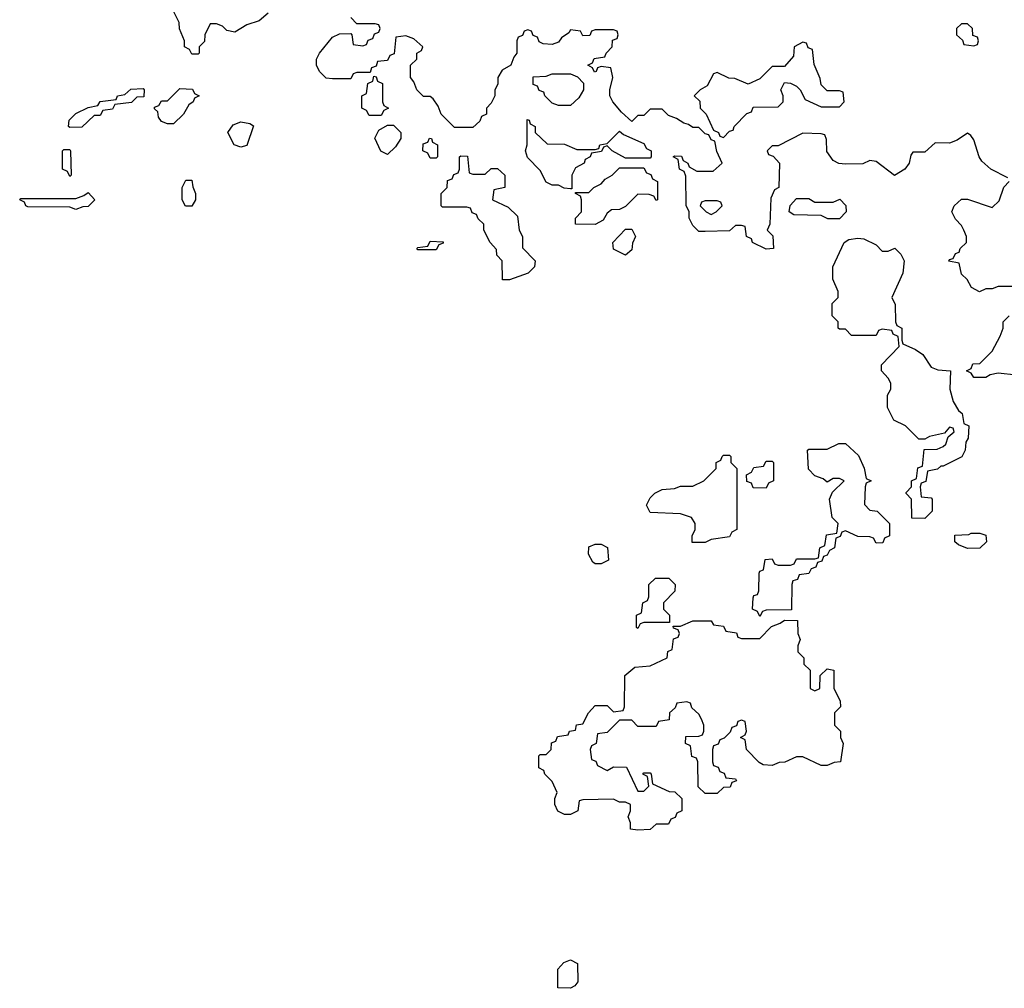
# Model space of a CAD drawing. Header units: inches. Extents: x 2701323 to 2964515, y 494916 to 722124.
# Tile 664 of 673: x 2916646 to 2919870, y 695089 to 698259. Entities that reach past the tile are written whole.
import ezdxf

# ---------------------------------------------------------------- set-up
doc = ezdxf.new("R2010")
doc.units = ezdxf.units.IN
doc.header["$MEASUREMENT"] = 0
doc.layers.add('C9619', color=7, linetype='Continuous')

msp = doc.modelspace()

# ---------------------------------------------------------------- linework, layer by layer
at = {"layer": 'C9619', "color": 2, "elevation": 2}
for points in [[(2917459.8, 698280.2), (2917430, 698255.3), (2917390, 698242), (2917350, 698218), (2917324, 698224), (2917310, 698238), (2917290, 698246), (2917270, 698246), (2917252, 698210), (2917251.6, 698188.4), (2917234, 698170), (2917234, 698150), (2917230, 698146), (2917210, 698146), (2917202, 698162), (2917186, 698170), (2917186, 698190), (2917168.8, 698228.9), (2917168, 698250), (2917148.8, 698288.9)], [(2919882, 697742), (2919826, 697770), (2919796.4, 697796.4), (2919788, 697810), (2919770, 697866), (2919760.4, 697880.4), (2919750, 697888), (2919715.3, 697864.7), (2919690, 697855.3), (2919643.6, 697856.4), (2919610, 697826), (2919570, 697826), (2919563.6, 697816.4), (2919558, 697790), (2919544.7, 697770), (2919510, 697749), (2919450, 697795.3), (2919430, 697798), (2919407.3, 697787.3), (2919350, 697786), (2919328.4, 697788.4), (2919310, 697798), (2919288.4, 697828.4), (2919287.3, 697867.3), (2919282, 697882), (2919270, 697886), (2919210, 697888), (2919130, 697846), (2919110, 697846), (2919094, 697830), (2919098, 697818), (2919112.7, 697812.7), (2919134, 697790), (2919132, 697710), (2919118, 697702), (2919105.4, 697674.6), (2919102, 697590), (2919094, 697570), (2919111.6, 697551.6), (2919114, 697510), (2919090, 697508), (2919046, 697530), (2919042, 697542), (2919026, 697550), (2919022, 697582), (2919010, 697586), (2918990, 697586), (2918970, 697568), (2918890, 697566), (2918870, 697566), (2918850, 697586), (2918838, 697610), (2918838, 697630), (2918828.4, 697651.6), (2918827.3, 697747.3), (2918822, 697762), (2918806, 697770), (2918802, 697802), (2918786, 697810), (2918790, 697814), (2918812.7, 697812.7), (2918818, 697798), (2918834, 697790), (2918838, 697778), (2918863.6, 697763.6), (2918916.4, 697763.6), (2918946, 697790), (2918928.4, 697828.4), (2918922, 697862), (2918910, 697866), (2918902, 697882), (2918890, 697886), (2918870, 697906), (2918850, 697906), (2918836.4, 697916.4), (2918820.4, 697920.4), (2918796.4, 697936.4), (2918770, 697946), (2918750, 697966), (2918710, 697966), (2918690, 697946), (2918670, 697946), (2918650, 697926), (2918616.4, 697956.4), (2918588, 697990), (2918578, 698010), (2918578, 698030), (2918588, 698070), (2918582, 698102), (2918550, 698106), (2918538, 698102), (2918534, 698090), (2918528, 698088), (2918522, 698102), (2918506, 698110), (2918522, 698118), (2918527.3, 698132.7), (2918562, 698138), (2918566, 698150), (2918586, 698170), (2918587.3, 698192.7), (2918602, 698198), (2918606, 698210), (2918602, 698222), (2918590, 698226), (2918530, 698226), (2918518, 698222), (2918512.7, 698207.3), (2918490, 698206), (2918482, 698222), (2918450, 698226), (2918443.6, 698216.4), (2918419.6, 698200.4), (2918410, 698186), (2918390, 698178), (2918360.4, 698180.4), (2918347.3, 698187.3), (2918342, 698202), (2918327.3, 698207.3), (2918322, 698222), (2918310, 698226), (2918298, 698222), (2918292.7, 698207.3), (2918278, 698202), (2918274, 698190), (2918274, 698150), (2918263.6, 698136.4), (2918254, 698110), (2918225.4, 698094.6), (2918212, 698070), (2918211.6, 698048.4), (2918202, 698030), (2918202, 698010), (2918190, 697986), (2918174, 697970), (2918174, 697950), (2918158, 697942), (2918152.7, 697927.3), (2918130, 697906), (2918070, 697906), (2918026, 697950), (2918016.4, 697976.4), (2918000.4, 698000.4), (2917990, 698008), (2917968.4, 698008.4), (2917946, 698030), (2917936.4, 698056.4), (2917926, 698070), (2917926, 698110), (2917946, 698130), (2917946, 698150), (2917962, 698158), (2917966, 698170), (2917936.4, 698196.4), (2917910, 698206), (2917878, 698202), (2917872.7, 698147.3), (2917858, 698142), (2917850, 698126), (2917818, 698122), (2917812.7, 698107.3), (2917798, 698102), (2917794, 698086), (2917750, 698086), (2917738, 698082), (2917730, 698066), (2917670, 698066), (2917650, 698068), (2917628, 698090), (2917618, 698110), (2917618, 698130), (2917628, 698150), (2917670, 698202), (2917692.7, 698212.7), (2917730, 698214), (2917734, 698210), (2917738, 698178), (2917770, 698174), (2917782, 698178), (2917787.3, 698192.7), (2917802, 698198), (2917807.3, 698212.7), (2917822, 698218), (2917826, 698230), (2917822, 698242), (2917810, 698246), (2917750, 698246), (2917730, 698266)], [(2919910, 697386), (2919850, 697386), (2919830, 697378), (2919810, 697378), (2919788.4, 697368.4), (2919763.1, 697383.1), (2919748.4, 697408.4), (2919730, 697426), (2919722, 697462), (2919688.4, 697468.4), (2919690, 697474), (2919702, 697478), (2919710, 697494), (2919722, 697498), (2919726, 697510), (2919746, 697530), (2919746, 697550), (2919738, 697570), (2919730, 697586), (2919710, 697606), (2919698, 697630), (2919706, 697650), (2919730, 697672), (2919750, 697672), (2919830, 697644.7), (2919853.6, 697666.4), (2919868.4, 697711.6), (2919886, 697730)], [(2919910, 697095.3), (2919850, 697102), (2919823.6, 697096.4), (2919810, 697088), (2919770, 697088), (2919762, 697102), (2919746, 697110), (2919762, 697118), (2919767.3, 697132.7), (2919790, 697134), (2919830, 697174), (2919856.4, 697223.6), (2919866, 697250), (2919866, 697270), (2919886, 697290)]]:
    msp.add_lwpolyline(points, dxfattribs=at)
for points in [[(2919750, 698246), (2919730, 698246), (2919714, 698230), (2919714, 698210), (2919732.7, 698192.7), (2919738, 698178), (2919770, 698174), (2919782, 698178), (2919786, 698190), (2919782, 698202), (2919767.3, 698207.3), (2919766, 698230)], [(2919210, 698186), (2919182, 698170), (2919179.6, 698140.4), (2919150, 698106), (2919110, 698106), (2919070, 698066), (2919031.6, 698048.4), (2918987.3, 698067.3), (2918968.4, 698068.4), (2918930, 698086), (2918918, 698082), (2918896.9, 698043.1), (2918874, 698030), (2918854, 698010), (2918872.7, 697992.7), (2918874, 697970), (2918894, 697950), (2918918, 697898), (2918934, 697890), (2918938, 697878), (2918950, 697874), (2918970, 697894), (2918982, 697898), (2918986, 697910), (2919027.3, 697952.7), (2919042, 697958), (2919047.3, 697972.7), (2919130, 697974), (2919146, 697990), (2919146, 698010), (2919138, 698030), (2919150, 698054), (2919170, 698052), (2919190, 698042), (2919202, 698030), (2919218, 697998), (2919270, 697974), (2919330, 697974), (2919346, 697990), (2919342, 698022), (2919330, 698026), (2919290, 698026), (2919270, 698046), (2919267.3, 698067.3), (2919247.3, 698112.7), (2919242, 698162), (2919227.3, 698167.3), (2919222, 698182)], [(2917790, 697946), (2917782, 697962), (2917766, 697970), (2917766, 698010), (2917782, 698018), (2917786, 698050), (2917802, 698058), (2917806, 698074), (2917812.7, 698072.7), (2917818, 698058), (2917834, 698050), (2917834, 697990), (2917838, 697978), (2917854, 697970), (2917838, 697962), (2917830, 697946)], [(2918410, 697978), (2918390, 697986), (2918366, 698010), (2918362, 698022), (2918347.3, 698027.3), (2918342, 698042), (2918327.3, 698047.3), (2918327.3, 698072.7), (2918370, 698074), (2918390, 698082), (2918450, 698082), (2918472.7, 698072.7), (2918492, 698052), (2918492, 698030), (2918476.9, 698003.1), (2918450, 697978)], [(2916810, 697906), (2916806, 697910), (2916808, 697930), (2916830, 697952), (2916870, 697972), (2916902, 697978), (2916910, 697992), (2916962, 697998), (2916966, 698010), (2916990, 698014), (2917010, 698032), (2917050, 698034), (2917054, 698030), (2917052.7, 698007.3), (2917030, 698006), (2917011.6, 697988.4), (2916958, 697982), (2916950, 697966), (2916918, 697962), (2916910, 697946), (2916890, 697946), (2916850, 697908)], [(2917130, 697918), (2917110, 697926), (2917100.4, 697940.4), (2917098, 697958), (2917087.3, 697967.3), (2917087.3, 697972.7), (2917102, 697978), (2917110, 697994), (2917130, 697994), (2917170, 698034), (2917211.6, 698031.6), (2917218, 698018), (2917234, 698010), (2917218, 698002), (2917214, 697990), (2917199.6, 697980.4), (2917182, 697950), (2917150, 697918)], [(2918470, 697834), (2918530, 697834), (2918542, 697838), (2918546, 697850), (2918570, 697854), (2918610, 697894), (2918623.6, 697883.6), (2918690, 697854), (2918698, 697838), (2918714, 697830), (2918714, 697810), (2918710, 697806), (2918630, 697806), (2918586, 697830), (2918570, 697846), (2918558, 697842), (2918551.6, 697828.4), (2918518, 697822), (2918514, 697810), (2918498, 697802), (2918494, 697790), (2918465.4, 697774.6), (2918454, 697750), (2918454, 697706), (2918450, 697706), (2918428.4, 697708.4), (2918410, 697718), (2918390, 697718), (2918370, 697728), (2918350, 697766), (2918308.4, 697808.4), (2918302, 697830), (2918308, 697850), (2918307.3, 697932.7), (2918314, 697930), (2918318, 697918), (2918334, 697910), (2918334, 697890), (2918372.7, 697852.7), (2918430, 697852)], [(2917370, 697842), (2917348, 697850), (2917328, 697890), (2917344.7, 697915.3), (2917370, 697924.7), (2917399.6, 697919.6), (2917412, 697912), (2917390, 697848)], [(2917850, 697818), (2917828.8, 697828.9), (2917808.7, 697871.3), (2917822, 697898), (2917850, 697914), (2917870, 697914), (2917894, 697890), (2917894, 697870), (2917876.9, 697843.1)], [(2917990, 697806), (2917982, 697822), (2917966, 697830), (2917967.3, 697852.7), (2917982, 697858), (2917988.4, 697871.6), (2917994, 697870), (2917998, 697858), (2918014, 697850), (2918014, 697810), (2918010, 697806)], [(2916810, 697746), (2916802, 697762), (2916786, 697770), (2916786, 697830), (2916790, 697834), (2916810, 697834), (2916812, 697830), (2916814, 697750)], [(2918130, 697754), (2918170, 697754), (2918190, 697772), (2918210, 697772), (2918234, 697750), (2918234, 697710), (2918198, 697702), (2918194, 697670), (2918245.4, 697645.4), (2918276, 697616), (2918282, 697570), (2918292, 697550), (2918292.7, 697512.7), (2918334, 697470), (2918332, 697450), (2918310.9, 697429.1), (2918250, 697408), (2918227.3, 697407.3), (2918226, 697470), (2918208.4, 697488.4), (2918207.3, 697507.3), (2918186, 697530), (2918166, 697570), (2918166, 697590), (2918147.3, 697607.3), (2918142, 697622), (2918127.3, 697627.3), (2918122, 697642), (2918110, 697646), (2918030, 697646), (2918026, 697650), (2918026, 697690), (2918046, 697710), (2918047.3, 697732.7), (2918062, 697738), (2918067.3, 697752.7), (2918082, 697758), (2918086, 697770), (2918086, 697810), (2918090, 697814), (2918112.7, 697812.7), (2918118, 697758)], [(2918730, 697668), (2918722, 697682), (2918707.3, 697687.3), (2918670, 697688), (2918630, 697648), (2918610, 697638), (2918583.6, 697636.4), (2918570, 697626), (2918556.9, 697603.1), (2918530, 697588.7), (2918466, 697590), (2918466, 697610), (2918486, 697630), (2918486, 697670), (2918482, 697682), (2918466, 697690), (2918466, 697694), (2918510, 697694), (2918526, 697710), (2918550, 697722), (2918563.1, 697736.9), (2918586, 697750), (2918610, 697774), (2918690, 697774), (2918698, 697758), (2918712.7, 697752.7), (2918718, 697738), (2918734, 697730), (2918734, 697670)], [(2917210, 697648.7), (2917189.1, 697649.1), (2917178, 697670), (2917178, 697710), (2917190, 697734), (2917210, 697734), (2917212.7, 697712.7), (2917222, 697690), (2917222, 697670)], [(2916830, 697638), (2916810, 697646), (2916672.7, 697647.3), (2916666, 697650), (2916662, 697662), (2916646, 697670), (2916650, 697674), (2916830, 697674), (2916856.4, 697683.6), (2916870, 697694), (2916892, 697670), (2916870, 697648), (2916852.7, 697647.3)], [(2918930, 697666), (2918890, 697666), (2918878, 697662), (2918874, 697650), (2918894, 697630), (2918910, 697622), (2918926, 697630), (2918946, 697650), (2918942, 697662)], [(2919250, 697662), (2919310, 697662), (2919331.6, 697671.6), (2919351.6, 697651.6), (2919352, 697630), (2919330, 697608), (2919292.7, 697607.3), (2919270, 697618), (2919180.4, 697620.4), (2919166, 697630), (2919168.4, 697651.6), (2919190, 697674), (2919230, 697674)], [(2918630, 697488), (2918590, 697508), (2918588, 697530), (2918630, 697574), (2918650, 697574), (2918662, 697550), (2918652.7, 697527.3), (2918650, 697506)], [(2917950, 697506), (2917946, 697510), (2917950, 697514), (2917982, 697518), (2917990, 697534), (2918032.7, 697532.7), (2918032.7, 697527.3), (2918018, 697522), (2918010, 697506)], [(2919470, 697502), (2919490, 697502), (2919512, 697512), (2919531.6, 697491.6), (2919542, 697470), (2919538, 697430), (2919502, 697350), (2919512.7, 697327.3), (2919514, 697270), (2919518, 697258), (2919534, 697250), (2919534, 697210), (2919538, 697198), (2919579.6, 697179.6), (2919603.6, 697163.6), (2919630, 697122), (2919652.7, 697112.7), (2919694, 697110), (2919692, 697050), (2919702, 697010), (2919719.6, 696979.6), (2919732, 696970), (2919738, 696938), (2919754, 696930), (2919752, 696890), (2919743.6, 696876.4), (2919742, 696850), (2919731.2, 696828.9), (2919670, 696798), (2919662, 696798), (2919651.6, 696788.4), (2919618, 696782), (2919612.7, 696747.3), (2919598, 696742), (2919594, 696730), (2919598, 696698), (2919630, 696694), (2919634, 696690), (2919634, 696650), (2919610, 696626), (2919567.3, 696627.3), (2919566, 696690), (2919548.4, 696708.4), (2919548.4, 696711.6), (2919566, 696730), (2919566, 696750), (2919582, 696758), (2919587.3, 696792.7), (2919602, 696798), (2919607.3, 696852.7), (2919650, 696854), (2919670, 696862), (2919678, 696870), (2919686, 696894), (2919706, 696910), (2919702, 696922), (2919690, 696926), (2919674, 696906), (2919625.4, 696894.6), (2919610, 696886), (2919590, 696886), (2919546, 696930), (2919508.7, 696948.7), (2919488, 696990), (2919488, 697030), (2919498, 697050), (2919498, 697070), (2919490, 697086), (2919468, 697110), (2919468, 697130), (2919526, 697190), (2919522, 697222), (2919506, 697230), (2919502, 697242), (2919470, 697246), (2919458, 697242), (2919450, 697226), (2919370, 697226), (2919350, 697246), (2919330, 697246), (2919326, 697250), (2919326, 697270), (2919306, 697290), (2919306, 697330), (2919326, 697350), (2919326, 697370), (2919308, 697410), (2919308, 697450), (2919346, 697530), (2919360.4, 697539.6), (2919390, 697544.7), (2919410, 697542), (2919450, 697522)], [(2919450, 696546), (2919442, 696562), (2919430, 696566), (2919390, 696568), (2919350, 696586), (2919338, 696582), (2919332.7, 696567.3), (2919318, 696562), (2919314, 696530), (2919298, 696522), (2919290, 696506), (2919278, 696502), (2919272.7, 696487.3), (2919258, 696482), (2919252.7, 696467.3), (2919238, 696462), (2919230, 696446), (2919198, 696442), (2919192.7, 696427.3), (2919178, 696422), (2919174, 696410), (2919172.7, 696327.3), (2919090, 696326), (2919078, 696322), (2919070, 696306), (2919062, 696322), (2919046, 696330), (2919047.3, 696367.3), (2919050, 696374), (2919062, 696378), (2919066, 696390), (2919067.3, 696447.3), (2919070, 696454), (2919082, 696458), (2919087.3, 696492.7), (2919110, 696494), (2919118, 696478), (2919130, 696474), (2919170, 696474), (2919182, 696478), (2919190, 696494), (2919250, 696494), (2919262, 696498), (2919266, 696530), (2919282, 696538), (2919287.3, 696572.7), (2919322, 696578), (2919326, 696610), (2919306, 696630), (2919298, 696690), (2919307.3, 696712.7), (2919346, 696750), (2919330, 696758), (2919310, 696758), (2919290, 696746), (2919276.4, 696756.4), (2919250, 696766), (2919228.4, 696788.4), (2919226, 696850), (2919230, 696854), (2919290, 696854), (2919328.4, 696871.6), (2919350, 696872), (2919392.7, 696832.7), (2919411.6, 696791.6), (2919418, 696758), (2919434, 696750), (2919418, 696742), (2919414, 696730), (2919412.7, 696672.7), (2919430, 696654), (2919454, 696650), (2919494, 696610), (2919494, 696570), (2919478, 696562), (2919472.7, 696547.3)], [(2918890, 696548), (2918848.4, 696548.4), (2918848, 696570), (2918858, 696590), (2918858, 696610), (2918846, 696630), (2918810, 696642), (2918710, 696646), (2918698, 696670), (2918710, 696694), (2918726, 696710), (2918750, 696722), (2918790, 696724.7), (2918810, 696732), (2918850, 696732), (2918886, 696750), (2918926, 696790), (2918926, 696810), (2918942, 696818), (2918946, 696830), (2918950, 696834), (2918970, 696834), (2918974, 696830), (2918974, 696810), (2918994, 696790), (2918994, 696590), (2918978, 696582), (2918970, 696566), (2918910, 696558)], [(2919090, 696726), (2919047.3, 696727.3), (2919042, 696742), (2919027.3, 696747.3), (2919026, 696770), (2919042, 696778), (2919050, 696794), (2919082, 696798), (2919090, 696814), (2919110, 696814), (2919114, 696810), (2919114, 696750), (2919098, 696742)], [(2919750, 696528.7), (2919720.4, 696540.4), (2919708, 696550), (2919708.4, 696571.6), (2919754, 696574), (2919762, 696578), (2919790, 696578), (2919810, 696572), (2919812, 696550), (2919790, 696529)], [(2918530, 696478), (2918523.1, 696483.1), (2918508.7, 696510), (2918510, 696534), (2918530, 696542), (2918550, 696542), (2918571.2, 696531.1), (2918574, 696490), (2918570, 696488), (2918550, 696478)], [(2918670, 696266), (2918666, 696270), (2918666, 696310), (2918682, 696318), (2918686, 696350), (2918702, 696358), (2918706, 696370), (2918706, 696410), (2918728.4, 696431.6), (2918771.6, 696431.6), (2918792, 696410), (2918791.6, 696388.4), (2918754, 696350), (2918754, 696330), (2918774, 696310), (2918774, 696286), (2918690, 696286), (2918678, 696282)], [(2919250, 696062), (2919266, 696070), (2919267.3, 696112.7), (2919290, 696134), (2919312, 696130), (2919312, 696070), (2919332, 696030), (2919334, 696010), (2919314, 695990), (2919314, 695950), (2919334, 695930), (2919334, 695910), (2919342, 695890), (2919334, 695830), (2919312.7, 695827.3), (2919290, 695818), (2919270, 695818), (2919210, 695846), (2919190, 695846), (2919151.6, 695828.4), (2919132.7, 695827.3), (2919110, 695818), (2919080.4, 695820.4), (2919067.3, 695827.3), (2919026, 695870), (2919022, 695902), (2919006, 695910), (2919022, 695918), (2919026, 695930), (2919022, 695962), (2919010, 695966), (2918998, 695962), (2918992.7, 695947.3), (2918978, 695942), (2918972.7, 695927.3), (2918952.7, 695907.3), (2918938, 695902), (2918932.7, 695887.3), (2918918, 695882), (2918914, 695870), (2918914, 695830), (2918918, 695818), (2918932.7, 695812.7), (2918938, 695798), (2918952.7, 695792.7), (2918958, 695778), (2918990, 695774), (2918992.7, 695767.3), (2918978, 695762), (2918972.7, 695747.3), (2918950, 695746), (2918930, 695726), (2918890, 695726), (2918868, 695748), (2918866, 695830), (2918862, 695842), (2918847.3, 695847.3), (2918842, 695882), (2918826, 695890), (2918827.3, 695912.7), (2918870, 695914), (2918882, 695918), (2918886, 695930), (2918886, 695950), (2918878, 695970), (2918870, 695986), (2918847.3, 696007.3), (2918842, 696022), (2918830, 696026), (2918798, 696022), (2918792.7, 696007.3), (2918774, 695990), (2918772.7, 695967.3), (2918738, 695962), (2918730, 695946), (2918670, 695946), (2918650, 695966), (2918610, 695966), (2918570, 695926), (2918538, 695922), (2918534, 695890), (2918518, 695882), (2918514, 695870), (2918518, 695838), (2918532.7, 695832.7), (2918538, 695818), (2918570, 695802), (2918590, 695814), (2918632.7, 695812.7), (2918670, 695734), (2918690, 695734), (2918706, 695750), (2918702, 695782), (2918686, 695790), (2918690, 695794), (2918710, 695794), (2918714, 695790), (2918718, 695758), (2918772.7, 695732.7), (2918791.6, 695731.6), (2918814, 695710), (2918814, 695670), (2918798, 695662), (2918792.7, 695647.3), (2918778, 695642), (2918770, 695626), (2918730, 695626), (2918710, 695608), (2918670, 695606), (2918646, 695610), (2918646, 695630), (2918638, 695650), (2918646, 695670), (2918646, 695690), (2918630, 695698), (2918610, 695698), (2918590, 695708), (2918490, 695706), (2918478, 695702), (2918474, 695670), (2918450, 695658), (2918430, 695658), (2918408.4, 695668.4), (2918398, 695690), (2918398, 695710), (2918406, 695730), (2918390, 695766), (2918366, 695790), (2918362, 695802), (2918346, 695810), (2918346, 695850), (2918350, 695854), (2918370, 695854), (2918386, 695870), (2918387.3, 695892.7), (2918402, 695898), (2918407.3, 695912.7), (2918442, 695918), (2918446, 695930), (2918466, 695934), (2918468.8, 695951.1), (2918490, 695954), (2918508, 695990), (2918530, 696014), (2918570, 696014), (2918590, 695994), (2918622, 695998), (2918626, 696010), (2918627.3, 696112.7), (2918660.4, 696139.6), (2918710, 696144.7), (2918766, 696170), (2918768.4, 696191.6), (2918782, 696198), (2918787.3, 696232.7), (2918802, 696238), (2918806, 696250), (2918802, 696262), (2918787.3, 696267.3), (2918786, 696274), (2918810, 696274), (2918850, 696292), (2918910, 696292), (2918918, 696278), (2918950, 696274), (2918958, 696258), (2918992.7, 696252.7), (2918998, 696238), (2919010, 696234), (2919070, 696234), (2919107.3, 696272.7), (2919136.4, 696283.6), (2919150, 696294), (2919192.7, 696292.7), (2919194, 696250), (2919202, 696230), (2919194, 696210), (2919194, 696190), (2919214, 696170), (2919214, 696150), (2919234, 696130), (2919234, 696070)], [(2918450, 695088.7), (2918408, 695090), (2918408.4, 695151.6), (2918427.3, 695172.7), (2918450, 695182), (2918472, 695170), (2918474, 695110), (2918463.6, 695096.4)]]:
    msp.add_lwpolyline(points, close=True, dxfattribs=at)

doc.saveas('drawing.dxf')
